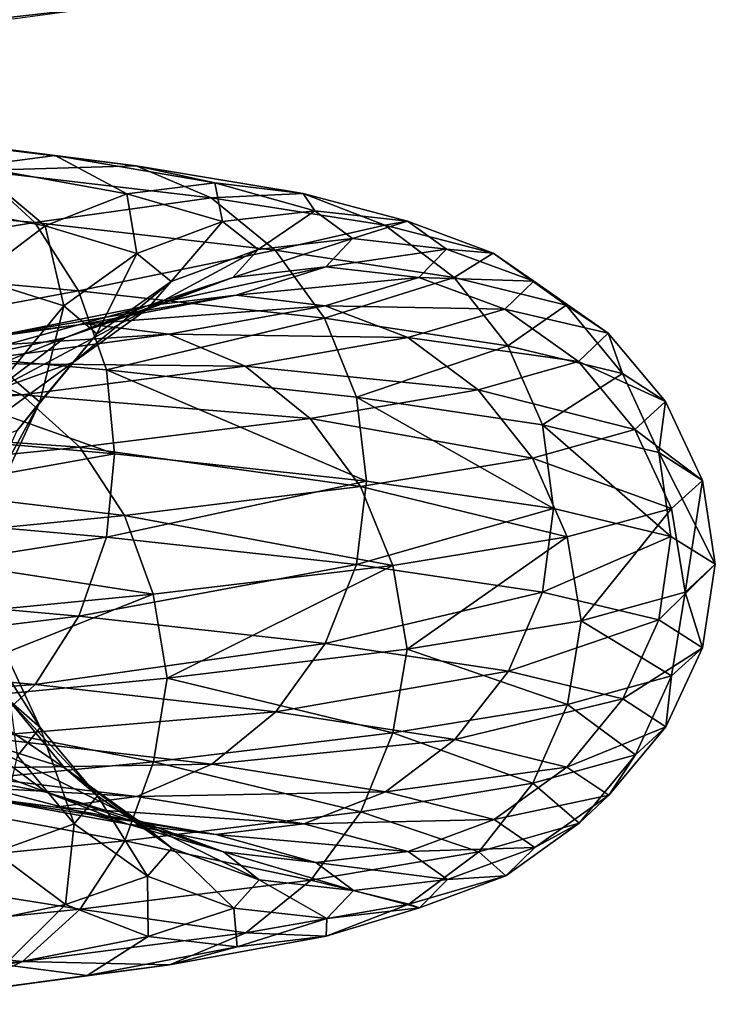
# Model space of a CAD drawing. Header units: metres. Extents: x -109 to 109, y -917 to 389.
# Tile 465 of 656: x 13.72 to 19, y -435.73 to -428.26. Entities that reach past the tile are written whole.
import ezdxf

# ---------------------------------------------------------------- set-up
doc = ezdxf.new("R2010")
doc.units = ezdxf.units.M
doc.layers.add('solid_24503124_XXX_01_SW0001_01', color=7, linetype='CONTINUOUS')

msp = doc.modelspace()

# ---------------------------------------------------------------- linework, layer by layer
at = {"layer": 'solid_24503124_XXX_01_SW0001_01'}
for points in [[(12.991803, -428.124176, 11.916384), (12.504042, -428.367371, 11.468998), (14.28743, -428.168945, 9.15028)], [(14.28743, -428.168945, 9.15028), (12.504042, -428.367371, 11.468998), (13.686336, -428.250549, 8.765313)], [(12.359274, -429.080872, -10.544182), (13.988719, -429.2883, -8.260294), (12.902523, -429.160858, -11.007648)], [(13.374071, -429.369904, -7.897346), (13.988719, -429.2883, -8.260294), (12.359274, -429.080872, -10.544182)], [(12.902523, -429.160858, -11.007648), (14.60359, -429.368317, -8.623372), (13.406624, -429.402435, -11.437717)], [(13.988719, -429.2883, -8.260294), (14.60359, -429.368317, -8.623372), (12.902523, -429.160858, -11.007648)], [(13.374071, -429.369904, -7.897346), (14.533955, -429.578918, -5.479165), (13.988719, -429.2883, -8.260294)], [(13.988719, -429.2883, -8.260294), (15.201908, -429.497314, -5.730977), (14.60359, -429.368317, -8.623372)], [(14.533955, -429.578918, -5.479165), (15.201908, -429.497314, -5.730977), (13.988719, -429.2883, -8.260294)], [(12.804176, -429.613098, -7.560824), (13.914635, -429.822113, -5.245687), (13.374071, -429.369904, -7.897346)], [(13.914635, -429.822113, -5.245687), (14.533955, -429.578918, -5.479165), (13.374071, -429.369904, -7.897346)], [(14.60359, -429.368317, -8.623372), (15.174152, -429.609894, -8.960288), (13.406624, -429.402435, -11.437717)], [(14.60359, -429.368317, -8.623372), (15.870105, -429.577332, -5.982881), (15.174152, -429.609894, -8.960288)], [(15.201908, -429.497314, -5.730977), (15.870105, -429.577332, -5.982881), (14.60359, -429.368317, -8.623372)], [(13.406624, -429.402435, -11.437717), (13.835485, -429.79892, -11.803596), (11.598637, -429.593079, -14.007551)], [(13.406624, -429.402435, -11.437717), (15.174152, -429.609894, -8.960288), (13.835485, -429.79892, -11.803596)], [(14.533955, -429.578918, -5.479165), (15.259006, -429.78952, -2.896835), (15.201908, -429.497314, -5.730977)], [(15.201908, -429.497314, -5.730977), (15.960281, -429.707916, -3.029969), (15.870105, -429.577332, -5.982881)], [(15.259006, -429.78952, -2.896835), (15.960281, -429.707916, -3.029969), (15.201908, -429.497314, -5.730977)], [(11.598637, -429.593079, -14.007551), (13.835485, -429.79892, -11.803596), (11.87582, -430.11084, -14.342303)], [(13.914635, -429.822113, -5.245687), (14.608789, -430.032715, -2.773396), (14.533955, -429.578918, -5.479165)], [(14.608789, -430.032715, -2.773396), (15.259006, -429.78952, -2.896835), (14.533955, -429.578918, -5.479165)], [(15.870105, -429.577332, -5.982881), (16.49015, -429.818909, -6.216632), (15.174152, -429.609894, -8.960288)], [(15.870105, -429.577332, -5.982881), (16.661812, -429.787903, -3.16315), (16.49015, -429.818909, -6.216632)], [(15.960281, -429.707916, -3.029969), (16.661812, -429.787903, -3.16315), (15.870105, -429.577332, -5.982881)], [(13.388223, -430.220032, -5.047235), (13.914635, -429.822113, -5.245687), (12.804176, -429.613098, -7.560824)], [(15.174152, -429.609894, -8.960288), (15.659554, -430.006378, -9.246916), (13.835485, -429.79892, -11.803596)], [(15.174152, -429.609894, -8.960288), (16.49015, -429.818909, -6.216632), (15.659554, -430.006378, -9.246916)], [(15.259006, -429.78952, -2.896835), (15.530841, -430.001709, -0.228518), (15.960281, -429.707916, -3.029969)], [(15.530841, -430.001709, -0.228518), (16.24461, -429.920105, -0.23902), (15.960281, -429.707916, -3.029969)], [(15.960281, -429.707916, -3.029969), (16.24461, -429.920105, -0.23902), (16.661812, -429.787903, -3.16315)], [(13.835485, -429.79892, -11.803596), (14.166124, -430.316681, -12.085677), (11.87582, -430.11084, -14.342303)], [(13.388223, -430.220032, -5.047235), (14.056117, -430.430603, -2.668474), (13.914635, -429.822113, -5.245687)], [(13.835485, -429.79892, -11.803596), (15.659554, -430.006378, -9.246916), (14.166124, -430.316681, -12.085677)], [(14.056117, -430.430603, -2.668474), (14.608789, -430.032715, -2.773396), (13.914635, -429.822113, -5.245687)], [(14.608789, -430.032715, -2.773396), (14.869042, -430.244904, -0.218781), (15.259006, -429.78952, -2.896835)], [(14.869042, -430.244904, -0.218781), (15.530841, -430.001709, -0.228518), (15.259006, -429.78952, -2.896835)], [(16.49015, -429.818909, -6.216632), (17.017649, -430.215393, -6.415494), (15.659554, -430.006378, -9.246916)], [(16.24461, -429.920105, -0.23902), (16.958637, -430.000092, -0.249526), (16.661812, -429.787903, -3.16315)], [(16.661812, -429.787903, -3.16315), (17.312788, -430.02948, -3.286734), (16.49015, -429.818909, -6.216632)], [(16.49015, -429.818909, -6.216632), (17.312788, -430.02948, -3.286734), (17.017649, -430.215393, -6.415494)], [(16.661812, -429.787903, -3.16315), (16.958637, -430.000092, -0.249526), (17.312788, -430.02948, -3.286734)], [(15.337719, -430.215454, 2.446543), (16.042612, -430.13385, 2.558982), (16.24461, -429.920105, -0.23902)], [(15.530841, -430.001709, -0.228518), (15.337719, -430.215454, 2.446543), (16.24461, -429.920105, -0.23902)], [(16.24461, -429.920105, -0.23902), (16.042612, -430.13385, 2.558982), (16.958637, -430.000092, -0.249526)], [(14.056117, -430.430603, -2.668474), (14.306524, -430.642792, -0.210504), (14.608789, -430.032715, -2.773396)], [(15.659554, -430.006378, -9.246916), (16.033785, -430.524139, -9.467898), (14.166124, -430.316681, -12.085677)], [(14.306524, -430.642792, -0.210504), (14.869042, -430.244904, -0.218781), (14.608789, -430.032715, -2.773396)], [(14.684149, -430.458649, 2.342291), (15.337719, -430.215454, 2.446543), (15.530841, -430.001709, -0.228518)], [(14.869042, -430.244904, -0.218781), (14.684149, -430.458649, 2.342291), (15.530841, -430.001709, -0.228518)], [(15.659554, -430.006378, -9.246916), (17.017649, -430.215393, -6.415494), (16.033785, -430.524139, -9.467898)], [(16.042612, -430.13385, 2.558982), (16.747761, -430.213837, 2.671461), (16.958637, -430.000092, -0.249526)], [(16.958637, -430.000092, -0.249526), (16.747761, -430.213837, 2.671461), (17.621212, -430.241669, -0.259275)], [(16.958637, -430.000092, -0.249526), (17.621212, -430.241669, -0.259275), (17.312788, -430.02948, -3.286734)], [(17.312788, -430.02948, -3.286734), (17.866602, -430.425964, -3.391873), (17.017649, -430.215393, -6.415494)], [(17.312788, -430.02948, -3.286734), (17.621212, -430.241669, -0.259275), (17.866602, -430.425964, -3.391873)], [(11.87582, -430.11084, -14.342303), (14.166124, -430.316681, -12.085677), (12.054171, -430.709442, -14.557696)], [(14.688696, -430.430786, 5.049105), (15.363762, -430.349182, 5.281153), (16.042612, -430.13385, 2.558982)], [(15.337719, -430.215454, 2.446543), (14.688696, -430.430786, 5.049105), (16.042612, -430.13385, 2.558982)], [(16.042612, -430.13385, 2.558982), (15.363762, -430.349182, 5.281153), (16.747761, -430.213837, 2.671461)], [(13.630537, -430.949371, -2.58768), (14.056117, -430.430603, -2.668474), (13.388223, -430.220032, -5.047235)], [(14.062782, -430.673981, 4.833953), (14.688696, -430.430786, 5.049105), (15.337719, -430.215454, 2.446543)], [(14.684149, -430.458649, 2.342291), (14.062782, -430.673981, 4.833953), (15.337719, -430.215454, 2.446543)], [(14.128625, -430.856537, 2.253679), (14.684149, -430.458649, 2.342291), (14.869042, -430.244904, -0.218781)], [(14.306524, -430.642792, -0.210504), (14.128625, -430.856537, 2.253679), (14.869042, -430.244904, -0.218781)], [(15.363762, -430.349182, 5.281153), (16.039072, -430.429169, 5.513284), (16.747761, -430.213837, 2.671461)], [(17.017649, -430.215393, -6.415494), (17.424335, -430.733154, -6.568811), (16.033785, -430.524139, -9.467898)], [(16.747761, -430.213837, 2.671461), (16.039072, -430.429169, 5.513284), (17.402096, -430.455414, 2.775835)], [(16.747761, -430.213837, 2.671461), (17.402096, -430.455414, 2.775835), (17.621212, -430.241669, -0.259275)], [(17.017649, -430.215393, -6.415494), (17.866602, -430.425964, -3.391873), (17.424335, -430.733154, -6.568811)], [(17.621212, -430.241669, -0.259275), (17.402096, -430.455414, 2.775835), (18.184893, -430.638153, -0.267569)], [(17.621212, -430.241669, -0.259275), (18.184893, -430.638153, -0.267569), (17.866602, -430.425964, -3.391873)], [(14.166124, -430.316681, -12.085677), (14.378871, -430.915283, -12.267179), (12.054171, -430.709442, -14.557696)], [(13.600829, -430.647675, 7.500459), (14.225899, -430.566071, 7.845167), (15.363762, -430.349182, 5.281153)], [(14.688696, -430.430786, 5.049105), (13.600829, -430.647675, 7.500459), (15.363762, -430.349182, 5.281153)], [(14.166124, -430.316681, -12.085677), (16.033785, -430.524139, -9.467898), (14.378871, -430.915283, -12.267179)], [(15.363762, -430.349182, 5.281153), (14.225899, -430.566071, 7.845167), (16.039072, -430.429169, 5.513284)], [(13.021272, -430.890869, 7.18085), (13.600829, -430.647675, 7.500459), (14.688696, -430.430786, 5.049105)], [(14.062782, -430.673981, 4.833953), (13.021272, -430.890869, 7.18085), (14.688696, -430.430786, 5.049105)], [(13.530766, -431.071869, 4.651077), (14.062782, -430.673981, 4.833953), (14.684149, -430.458649, 2.342291)], [(14.128625, -430.856537, 2.253679), (13.530766, -431.071869, 4.651077), (14.684149, -430.458649, 2.342291)], [(13.630537, -430.949371, -2.58768), (13.873363, -431.16156, -0.20413), (14.056117, -430.430603, -2.668474)], [(13.873363, -431.16156, -0.20413), (14.306524, -430.642792, -0.210504), (14.056117, -430.430603, -2.668474)], [(14.225899, -430.566071, 7.845167), (14.851194, -430.646057, 8.189999), (16.039072, -430.429169, 5.513284)], [(16.039072, -430.429169, 5.513284), (14.851194, -430.646057, 8.189999), (16.665718, -430.670746, 5.728688)], [(16.039072, -430.429169, 5.513284), (16.665718, -430.670746, 5.728688), (17.402096, -430.455414, 2.775835)], [(17.402096, -430.455414, 2.775835), (16.665718, -430.670746, 5.728688), (17.958767, -430.851898, 2.864631)], [(17.402096, -430.455414, 2.775835), (17.958767, -430.851898, 2.864631), (18.184893, -430.638153, -0.267569)], [(17.866602, -430.425964, -3.391873), (18.293577, -430.943726, -3.472932), (17.424335, -430.733154, -6.568811)], [(17.866602, -430.425964, -3.391873), (18.184893, -430.638153, -0.267569), (18.293577, -430.943726, -3.472932)], [(12.107553, -430.86618, 9.728682), (12.663994, -430.784576, 10.175795), (14.225899, -430.566071, 7.845167)], [(13.600829, -430.647675, 7.500459), (12.107553, -430.86618, 9.728682), (14.225899, -430.566071, 7.845167)], [(14.225899, -430.566071, 7.845167), (12.663994, -430.784576, 10.175795), (14.851194, -430.646057, 8.189999)], [(16.033785, -430.524139, -9.467898), (16.27458, -431.122742, -9.610087), (14.378871, -430.915283, -12.267179)], [(16.033785, -430.524139, -9.467898), (17.424335, -430.733154, -6.568811), (16.27458, -431.122742, -9.610087)], [(12.663994, -430.784576, 10.175795), (13.220636, -430.864563, 10.623069), (14.851194, -430.646057, 8.189999)], [(14.851194, -430.646057, 8.189999), (13.220636, -430.864563, 10.623069), (15.431431, -430.887634, 8.509982)], [(13.70085, -431.375305, 2.185444), (14.128625, -430.856537, 2.253679), (14.306524, -430.642792, -0.210504)], [(13.873363, -431.16156, -0.20413), (13.70085, -431.375305, 2.185444), (14.306524, -430.642792, -0.210504)], [(14.851194, -430.646057, 8.189999), (15.431431, -430.887634, 8.509982), (16.665718, -430.670746, 5.728688)], [(18.184893, -430.638153, -0.267569), (17.958767, -430.851898, 2.864631), (18.619474, -431.155914, -0.273964)], [(18.184893, -430.638153, -0.267569), (18.619474, -431.155914, -0.273964), (18.293577, -430.943726, -3.472932)], [(12.054171, -430.709442, -14.557696), (14.440826, -431.552368, -12.346824), (12.106006, -431.346863, -14.643064)], [(12.054171, -430.709442, -14.557696), (14.378871, -430.915283, -12.267179), (14.440826, -431.552368, -12.346824)], [(12.528658, -431.288788, 6.909188), (13.021272, -430.890869, 7.18085), (14.062782, -430.673981, 4.833953)], [(13.530766, -431.071869, 4.651077), (12.528658, -431.288788, 6.909188), (14.062782, -430.673981, 4.833953)], [(16.665718, -430.670746, 5.728688), (15.431431, -430.887634, 8.509982), (17.198833, -431.06723, 5.911942)], [(16.665718, -430.670746, 5.728688), (17.198833, -431.06723, 5.911942), (17.958767, -430.851898, 2.864631)], [(17.424335, -430.733154, -6.568811), (17.686014, -431.331757, -6.667461), (16.27458, -431.122742, -9.610087)], [(17.424335, -430.733154, -6.568811), (18.293577, -430.943726, -3.472932), (17.686014, -431.331757, -6.667461)], [(13.220636, -430.864563, 10.623069), (11.19638, -431.084625, 12.739248), (13.737166, -431.10614, 11.038113)], [(13.121093, -431.590637, 4.510256), (13.530766, -431.071869, 4.651077), (14.128625, -430.856537, 2.253679)], [(13.70085, -431.375305, 2.185444), (13.121093, -431.590637, 4.510256), (14.128625, -430.856537, 2.253679)], [(13.220636, -430.864563, 10.623069), (13.737166, -431.10614, 11.038113), (15.431431, -430.887634, 8.509982)], [(17.958767, -430.851898, 2.864631), (17.198833, -431.06723, 5.911942), (18.387945, -431.369659, 2.933089)], [(17.958767, -430.851898, 2.864631), (18.387945, -431.369659, 2.933089), (18.619474, -431.155914, -0.273964)], [(15.431431, -430.887634, 8.509982), (13.737166, -431.10614, 11.038113), (15.925062, -431.284119, 8.782206)], [(14.378871, -430.915283, -12.267179), (16.350382, -431.759918, -9.676044), (14.440826, -431.552368, -12.346824)], [(14.378871, -430.915283, -12.267179), (16.27458, -431.122742, -9.610087), (16.350382, -431.759918, -9.676044)], [(15.431431, -430.887634, 8.509982), (15.925062, -431.284119, 8.782206), (17.198833, -431.06723, 5.911942)], [(18.293577, -430.943726, -3.472932), (18.56831, -431.542328, -3.525088), (17.686014, -431.331757, -6.667461)], [(18.293577, -430.943726, -3.472932), (18.619474, -431.155914, -0.273964), (18.56831, -431.542328, -3.525088)], [(13.595414, -431.760773, -0.200041), (13.873363, -431.16156, -0.20413), (13.630537, -430.949371, -2.58768)], [(11.19638, -431.084625, 12.739248), (11.633822, -431.326202, 13.236971), (13.737166, -431.10614, 11.038113)], [(17.198833, -431.06723, 5.911942), (15.925062, -431.284119, 8.782206), (17.60985, -431.584991, 6.053225)], [(17.198833, -431.06723, 5.911942), (17.60985, -431.584991, 6.053225), (18.387945, -431.369659, 2.933089)], [(13.737166, -431.10614, 11.038113), (11.633822, -431.326202, 13.236971), (14.1766, -431.502625, 11.391208)], [(13.426357, -431.974518, 2.141659), (13.70085, -431.375305, 2.185444), (13.873363, -431.16156, -0.20413)], [(13.595414, -431.760773, -0.200041), (13.426357, -431.974518, 2.141659), (13.873363, -431.16156, -0.20413)], [(13.737166, -431.10614, 11.038113), (14.1766, -431.502625, 11.391208), (15.925062, -431.284119, 8.782206)], [(16.27458, -431.122742, -9.610087), (17.769556, -431.968475, -6.725991), (16.350382, -431.759918, -9.676044)], [(16.27458, -431.122742, -9.610087), (17.686014, -431.331757, -6.667461), (17.769556, -431.968475, -6.725991)], [(18.619474, -431.155914, -0.273964), (18.387945, -431.369659, 2.933089), (18.899101, -431.754517, -0.278078)], [(18.619474, -431.155914, -0.273964), (18.899101, -431.754517, -0.278078), (18.56831, -431.542328, -3.525088)], [(15.925062, -431.284119, 8.782206), (14.1766, -431.502625, 11.391208), (16.305639, -431.80191, 8.992083)], [(15.925062, -431.284119, 8.782206), (16.305639, -431.80191, 8.992083), (17.60985, -431.584991, 6.053225)], [(11.633822, -431.326202, 13.236971), (12.005974, -431.722687, 13.660405), (14.1766, -431.502625, 11.391208)], [(12.106006, -431.346863, -14.643064), (14.440826, -431.552368, -12.346824), (12.055398, -431.979889, -14.559178)], [(18.387945, -431.369659, 2.933089), (17.60985, -431.584991, 6.053225), (18.664095, -431.968262, 2.977139)], [(17.686014, -431.331757, -6.667461), (18.660889, -432.179138, -3.567179), (17.769556, -431.968475, -6.725991)], [(17.686014, -431.331757, -6.667461), (18.56831, -431.542328, -3.525088), (18.660889, -432.179138, -3.567179)], [(18.387945, -431.369659, 2.933089), (18.664095, -431.968262, 2.977139), (18.899101, -431.754517, -0.278078)], [(14.1766, -431.502625, 11.391208), (12.005974, -431.722687, 13.660405), (14.515392, -432.020386, 11.663434)], [(14.1766, -431.502625, 11.391208), (14.515392, -432.020386, 11.663434), (16.305639, -431.80191, 8.992083)], [(18.56831, -431.542328, -3.525088), (18.997421, -432.390808, -0.311122), (18.660889, -432.179138, -3.567179)], [(18.56831, -431.542328, -3.525088), (18.899101, -431.754517, -0.278078), (18.997421, -432.390808, -0.311122)], [(14.440826, -431.552368, -12.346824), (14.380336, -432.18573, -12.268429), (12.055398, -431.979889, -14.559178)], [(14.440826, -431.552368, -12.346824), (16.350382, -431.759918, -9.676044), (14.380336, -432.18573, -12.268429)], [(17.60985, -431.584991, 6.053225), (16.305639, -431.80191, 8.992083), (17.874315, -432.183594, 6.144132)], [(17.60985, -431.584991, 6.053225), (17.874315, -432.183594, 6.144132), (18.664095, -431.968262, 2.977139)], [(12.005974, -431.722687, 13.660405), (12.292892, -432.240448, 13.98686), (14.515392, -432.020386, 11.663434)], [(16.350382, -431.759918, -9.676044), (16.276237, -432.393188, -9.611066), (14.380336, -432.18573, -12.268429)], [(16.350382, -431.759918, -9.676044), (17.769556, -431.968475, -6.725991), (16.276237, -432.393188, -9.611066)], [(18.899101, -431.754517, -0.278078), (18.664095, -431.968262, 2.977139), (18.768419, -432.60379, 2.950238)], [(18.899101, -431.754517, -0.278078), (18.768419, -432.60379, 2.950238), (18.997421, -432.390808, -0.311122)], [(16.305639, -431.80191, 8.992083), (14.515392, -432.020386, 11.663434), (16.550516, -432.400482, 9.127126)], [(16.305639, -431.80191, 8.992083), (16.550516, -432.400482, 9.127126), (17.874315, -432.183594, 6.144132)], [(12.055398, -431.979889, -14.559178), (14.380336, -432.18573, -12.268429), (11.878118, -432.579071, -14.345078)], [(17.769556, -431.968475, -6.725991), (17.687815, -432.602203, -6.66814), (16.276237, -432.393188, -9.611066)], [(17.769556, -431.968475, -6.725991), (18.660889, -432.179138, -3.567179), (17.687815, -432.602203, -6.66814)], [(18.664095, -431.968262, 2.977139), (17.874315, -432.183594, 6.144132), (17.980482, -432.819366, 6.139106)], [(18.664095, -431.968262, 2.977139), (17.980482, -432.819366, 6.139106), (18.768419, -432.60379, 2.950238)], [(14.515392, -432.020386, 11.663434), (12.292892, -432.240448, 13.98686), (14.733384, -432.618988, 11.838595)], [(14.515392, -432.020386, 11.663434), (14.733384, -432.618988, 11.838595), (16.550516, -432.400482, 9.127126)], [(14.380336, -432.18573, -12.268429), (14.168865, -432.784943, -12.088016), (11.878118, -432.579071, -14.345078)], [(14.380336, -432.18573, -12.268429), (16.276237, -432.393188, -9.611066), (14.168865, -432.784943, -12.088016)], [(17.874315, -432.183594, 6.144132), (16.550516, -432.400482, 9.127126), (16.660391, -433.035645, 9.13245)], [(17.874315, -432.183594, 6.144132), (16.660391, -433.035645, 9.13245), (17.980482, -432.819366, 6.139106)], [(18.660889, -432.179138, -3.567179), (18.570202, -432.812775, -3.525447), (17.687815, -432.602203, -6.66814)], [(18.660889, -432.179138, -3.567179), (18.997421, -432.390808, -0.311122), (18.570202, -432.812775, -3.525447)], [(12.292892, -432.240448, 13.98686), (12.477507, -432.83905, 14.196915), (14.733384, -432.618988, 11.838595)], [(16.276237, -432.393188, -9.611066), (16.036888, -432.992371, -9.46973), (14.168865, -432.784943, -12.088016)], [(16.550516, -432.400482, 9.127126), (14.733384, -432.618988, 11.838595), (14.839123, -433.254272, 11.864652)], [(16.550516, -432.400482, 9.127126), (14.839123, -433.254272, 11.864652), (16.660391, -433.035645, 9.13245)], [(16.276237, -432.393188, -9.611066), (17.687815, -432.602203, -6.66814), (16.036888, -432.992371, -9.46973)], [(18.997421, -432.390808, -0.311122), (18.901026, -433.024963, -0.278106), (18.570202, -432.812775, -3.525447)], [(18.997421, -432.390808, -0.311122), (18.768419, -432.60379, 2.950238), (18.901026, -433.024963, -0.278106)], [(11.878118, -432.579071, -14.345078), (14.168865, -432.784943, -12.088016), (11.60184, -433.097839, -14.01142)], [(14.733384, -432.618988, 11.838595), (12.477507, -432.83905, 14.196915), (12.58093, -433.473969, 14.23753)], [(14.733384, -432.618988, 11.838595), (12.58093, -433.473969, 14.23753), (14.839123, -433.254272, 11.864652)], [(17.687815, -432.602203, -6.66814), (17.427706, -433.201385, -6.570082), (16.036888, -432.992371, -9.46973)], [(17.687815, -432.602203, -6.66814), (18.570202, -432.812775, -3.525447), (17.427706, -433.201385, -6.570082)], [(18.768419, -432.60379, 2.950238), (17.980482, -432.819366, 6.139106), (18.665995, -433.238708, 2.977442)], [(18.768419, -432.60379, 2.950238), (18.665995, -433.238708, 2.977442), (18.901026, -433.024963, -0.278106)], [(14.168865, -432.784943, -12.088016), (13.839307, -433.303711, -11.806855), (11.60184, -433.097839, -14.01142)], [(14.168865, -432.784943, -12.088016), (16.036888, -432.992371, -9.46973), (13.839307, -433.303711, -11.806855)], [(18.570202, -432.812775, -3.525447), (18.297117, -433.411987, -3.473603), (17.427706, -433.201385, -6.570082)], [(18.570202, -432.812775, -3.525447), (18.901026, -433.024963, -0.278106), (18.297117, -433.411987, -3.473603)], [(13.876966, -433.629791, -0.204183), (13.597338, -433.031219, -0.200069), (13.359344, -432.819031, -2.536196)], [(13.634077, -433.417633, -2.588352), (13.876966, -433.629791, -0.204183), (13.359344, -432.819031, -2.536196)], [(17.980482, -432.819366, 6.139106), (16.660391, -433.035645, 9.13245), (17.876135, -433.454041, 6.144758)], [(17.980482, -432.819366, 6.139106), (17.876135, -433.454041, 6.144758), (18.665995, -433.238708, 2.977442)], [(13.876966, -433.629791, -0.204183), (13.704409, -433.843567, 2.186011), (13.597338, -433.031219, -0.200069)], [(16.036888, -432.992371, -9.46973), (15.663879, -433.511139, -9.24947), (13.839307, -433.303711, -11.806855)], [(16.660391, -433.035645, 9.13245), (14.839123, -433.254272, 11.864652), (16.552202, -433.670929, 9.128055)], [(16.036888, -432.992371, -9.46973), (17.427706, -433.201385, -6.570082), (15.663879, -433.511139, -9.24947)], [(16.660391, -433.035645, 9.13245), (16.552202, -433.670929, 9.128055), (17.876135, -433.454041, 6.144758)], [(18.901026, -433.024963, -0.278106), (18.623077, -433.624146, -0.274017), (18.297117, -433.411987, -3.473603)], [(18.901026, -433.024963, -0.278106), (18.665995, -433.238708, 2.977442), (18.623077, -433.624146, -0.274017)], [(11.60184, -433.097839, -14.01142), (13.839307, -433.303711, -11.806855), (11.243056, -433.495758, -13.578121)], [(14.839123, -433.254272, 11.864652), (12.58093, -433.473969, 14.23753), (14.734884, -433.889435, 11.839801)], [(14.061052, -433.935394, -2.669411), (13.634077, -433.417633, -2.588352), (12.986237, -433.207031, -4.895689)], [(13.392923, -433.724792, -5.049006), (14.061052, -433.935394, -2.669411), (12.986237, -433.207031, -4.895689)], [(14.839123, -433.254272, 11.864652), (14.734884, -433.889435, 11.839801), (16.552202, -433.670929, 9.128055)], [(17.427706, -433.201385, -6.570082), (17.022348, -433.720154, -6.417266), (15.663879, -433.511139, -9.24947)], [(17.427706, -433.201385, -6.570082), (18.297117, -433.411987, -3.473603), (17.022348, -433.720154, -6.417266)], [(18.665995, -433.238708, 2.977442), (17.876135, -433.454041, 6.144758), (18.391502, -433.837921, 2.933657)], [(18.665995, -433.238708, 2.977442), (18.391502, -433.837921, 2.933657), (18.623077, -433.624146, -0.274017)], [(13.839307, -433.303711, -11.806855), (13.41133, -433.701599, -11.441731), (11.243056, -433.495758, -13.578121)], [(13.839307, -433.303711, -11.806855), (15.663879, -433.511139, -9.24947), (13.41133, -433.701599, -11.441731)], [(18.297117, -433.411987, -3.473603), (17.871538, -433.930756, -3.39281), (17.022348, -433.720154, -6.417266)], [(18.297117, -433.411987, -3.473603), (18.623077, -433.624146, -0.274017), (17.871538, -433.930756, -3.39281)], [(12.58093, -433.473969, 14.23753), (12.478777, -434.109497, 14.19836), (14.734884, -433.889435, 11.839801)], [(14.311547, -434.147552, -0.210578), (13.876966, -433.629791, -0.204183), (13.634077, -433.417633, -2.588352)], [(14.061052, -433.935394, -2.669411), (14.311547, -434.147552, -0.210578), (13.634077, -433.417633, -2.588352)], [(17.876135, -433.454041, 6.144758), (16.552202, -433.670929, 9.128055), (17.613258, -434.053223, 6.054396)], [(17.876135, -433.454041, 6.144758), (17.613258, -434.053223, 6.054396), (18.391502, -433.837921, 2.933657)], [(13.920423, -434.121277, -5.247869), (13.392923, -433.724792, -5.049006), (12.3241, -433.515778, -7.277341)], [(12.809502, -433.912262, -7.56397), (13.920423, -434.121277, -5.247869), (12.3241, -433.515778, -7.277341)], [(15.663879, -433.511139, -9.24947), (15.179478, -433.909058, -8.963432), (13.41133, -433.701599, -11.441731)], [(15.663879, -433.511139, -9.24947), (17.022348, -433.720154, -6.417266), (15.179478, -433.909058, -8.963432)], [(14.133586, -434.361328, 2.25447), (13.704409, -433.843567, 2.186011), (13.876966, -433.629791, -0.204183)], [(14.311547, -434.147552, -0.210578), (14.133586, -434.361328, 2.25447), (13.876966, -433.629791, -0.204183)], [(18.623077, -433.624146, -0.274017), (18.189915, -434.142914, -0.267643), (17.871538, -433.930756, -3.39281)], [(18.623077, -433.624146, -0.274017), (18.391502, -433.837921, 2.933657), (18.189915, -434.142914, -0.267643)], [(13.41133, -433.701599, -11.441731), (15.179478, -433.909058, -8.963432), (12.907818, -433.944794, -11.012166)], [(16.552202, -433.670929, 9.128055), (14.734884, -433.889435, 11.839801), (16.308794, -434.270142, 8.993822)], [(16.552202, -433.670929, 9.128055), (16.308794, -434.270142, 8.993822), (17.613258, -434.053223, 6.054396)], [(14.614866, -434.331879, -2.774549), (14.061052, -433.935394, -2.669411), (13.392923, -433.724792, -5.049006)], [(13.920423, -434.121277, -5.247869), (14.614866, -434.331879, -2.774549), (13.392923, -433.724792, -5.049006)], [(17.022348, -433.720154, -6.417266), (16.495937, -434.118073, -6.218814), (15.179478, -433.909058, -8.963432)], [(17.022348, -433.720154, -6.417266), (17.871538, -433.930756, -3.39281), (16.495937, -434.118073, -6.218814)], [(14.133586, -434.361328, 2.25447), (13.535517, -434.57666, 4.65271), (13.704409, -433.843567, 2.186011)], [(18.391502, -433.837921, 2.933657), (17.613258, -434.053223, 6.054396), (17.963728, -434.356689, 2.865422)], [(18.391502, -433.837921, 2.933657), (17.963728, -434.356689, 2.865422), (18.189915, -434.142914, -0.267643)], [(14.734884, -433.889435, 11.839801), (12.478777, -434.109497, 14.19836), (14.518201, -434.488617, 11.66569)], [(14.540467, -434.362854, -5.48162), (13.920423, -434.121277, -5.247869), (12.809502, -433.912262, -7.56397)], [(13.380064, -434.153839, -7.900885), (14.540467, -434.362854, -5.48162), (12.809502, -433.912262, -7.56397)], [(15.179478, -433.909058, -8.963432), (14.609583, -434.152252, -8.626911), (12.907818, -433.944794, -11.012166)], [(14.875227, -434.544067, -0.218872), (14.311547, -434.147552, -0.210578), (14.061052, -433.935394, -2.669411)], [(14.614866, -434.331879, -2.774549), (14.875227, -434.544067, -0.218872), (14.061052, -433.935394, -2.669411)], [(14.734884, -433.889435, 11.839801), (14.518201, -434.488617, 11.66569), (16.308794, -434.270142, 8.993822)], [(15.179478, -433.909058, -8.963432), (16.495937, -434.118073, -6.218814), (14.609583, -434.152252, -8.626911)], [(17.871538, -433.930756, -3.39281), (17.318865, -434.328644, -3.287888), (16.495937, -434.118073, -6.218814)], [(17.871538, -433.930756, -3.39281), (18.189915, -434.142914, -0.267643), (17.318865, -434.328644, -3.287888)], [(13.994935, -434.233826, -8.263964), (13.380064, -434.153839, -7.900885), (11.821517, -433.946411, -10.0854)], [(12.364765, -434.026398, -10.548867), (13.994935, -434.233826, -8.263964), (11.821517, -433.946411, -10.0854)], [(12.907818, -433.944794, -11.012166), (14.609583, -434.152252, -8.626911), (12.364765, -434.026398, -10.548867)], [(14.609583, -434.152252, -8.626911), (13.994935, -434.233826, -8.263964), (12.364765, -434.026398, -10.548867)], [(17.613258, -434.053223, 6.054396), (16.308794, -434.270142, 8.993822), (17.203585, -434.571991, 5.913575)], [(17.613258, -434.053223, 6.054396), (17.203585, -434.571991, 5.913575), (17.963728, -434.356689, 2.865422)], [(12.478777, -434.109497, 14.19836), (12.29527, -434.708679, 13.989567), (14.518201, -434.488617, 11.66569)], [(15.208663, -434.442841, -5.733523), (14.540467, -434.362854, -5.48162), (13.380064, -434.153839, -7.900885)], [(13.994935, -434.233826, -8.263964), (15.208663, -434.442841, -5.733523), (13.380064, -434.153839, -7.900885)], [(15.265843, -434.573456, -2.898134), (14.614866, -434.331879, -2.774549), (13.920423, -434.121277, -5.247869)], [(14.540467, -434.362854, -5.48162), (15.265843, -434.573456, -2.898134), (13.920423, -434.121277, -5.247869)], [(14.609583, -434.152252, -8.626911), (15.876617, -434.361267, -5.985336), (13.994935, -434.233826, -8.263964)], [(14.690256, -434.757813, 2.343266), (14.133586, -434.361328, 2.25447), (14.311547, -434.147552, -0.210578)], [(14.875227, -434.544067, -0.218872), (14.690256, -434.757813, 2.343266), (14.311547, -434.147552, -0.210578)], [(16.495937, -434.118073, -6.218814), (15.876617, -434.361267, -5.985336), (14.609583, -434.152252, -8.626911)], [(16.495937, -434.118073, -6.218814), (17.318865, -434.328644, -3.287888), (15.876617, -434.361267, -5.985336)], [(18.189915, -434.142914, -0.267643), (17.627398, -434.540833, -0.259366), (17.318865, -434.328644, -3.287888)], [(18.189915, -434.142914, -0.267643), (17.963728, -434.356689, 2.865422), (17.627398, -434.540833, -0.259366)], [(15.876617, -434.361267, -5.985336), (15.208663, -434.442841, -5.733523), (13.994935, -434.233826, -8.263964)], [(16.308794, -434.270142, 8.993822), (14.518201, -434.488617, 11.66569), (15.929461, -434.78891, 8.784632)], [(16.308794, -434.270142, 8.993822), (15.929461, -434.78891, 8.784632), (17.203585, -434.571991, 5.913575)], [(14.068632, -434.973145, 4.835963), (13.535517, -434.57666, 4.65271), (14.133586, -434.361328, 2.25447)], [(14.690256, -434.757813, 2.343266), (14.068632, -434.973145, 4.835963), (14.133586, -434.361328, 2.25447)], [(15.967373, -434.653442, -3.031315), (15.265843, -434.573456, -2.898134), (14.540467, -434.362854, -5.48162)], [(15.208663, -434.442841, -5.733523), (15.967373, -434.653442, -3.031315), (14.540467, -434.362854, -5.48162)], [(15.537801, -434.785645, -0.228621), (14.875227, -434.544067, -0.218872), (14.614866, -434.331879, -2.774549)], [(15.265843, -434.573456, -2.898134), (15.537801, -434.785645, -0.228621), (14.614866, -434.331879, -2.774549)], [(15.876617, -434.361267, -5.985336), (16.66865, -434.571838, -3.164448), (15.208663, -434.442841, -5.733523)], [(17.318865, -434.328644, -3.287888), (16.66865, -434.571838, -3.164448), (15.876617, -434.361267, -5.985336)], [(17.318865, -434.328644, -3.287888), (17.627398, -434.540833, -0.259366), (16.66865, -434.571838, -3.164448)], [(17.963728, -434.356689, 2.865422), (17.203585, -434.571991, 5.913575), (17.408205, -434.754578, 2.77681)], [(17.963728, -434.356689, 2.865422), (17.408205, -434.754578, 2.77681), (17.627398, -434.540833, -0.259366)], [(16.66865, -434.571838, -3.164448), (15.967373, -434.653442, -3.031315), (15.208663, -434.442841, -5.733523)], [(14.518201, -434.488617, 11.66569), (12.29527, -434.708679, 13.989567), (14.180516, -435.007385, 11.394354)], [(14.518201, -434.488617, 11.66569), (14.180516, -435.007385, 11.394354), (15.929461, -434.78891, 8.784632)], [(14.068632, -434.973145, 4.835963), (13.026688, -435.190033, 7.183837), (13.535517, -434.57666, 4.65271)], [(15.344592, -434.99939, 2.44764), (14.690256, -434.757813, 2.343266), (14.875227, -434.544067, -0.218872)], [(15.537801, -434.785645, -0.228621), (15.344592, -434.99939, 2.44764), (14.875227, -434.544067, -0.218872)], [(16.251829, -434.865631, -0.239127), (15.537801, -434.785645, -0.228621), (15.265843, -434.573456, -2.898134)], [(15.967373, -434.653442, -3.031315), (16.251829, -434.865631, -0.239127), (15.265843, -434.573456, -2.898134)], [(17.203585, -434.571991, 5.913575), (15.929461, -434.78891, 8.784632), (16.671568, -434.96991, 5.730699)], [(16.66865, -434.571838, -3.164448), (16.965597, -434.784027, -0.249629), (15.967373, -434.653442, -3.031315)], [(17.627398, -434.540833, -0.259366), (16.965597, -434.784027, -0.249629), (16.66865, -434.571838, -3.164448)], [(17.203585, -434.571991, 5.913575), (16.671568, -434.96991, 5.730699), (17.408205, -434.754578, 2.77681)], [(17.627398, -434.540833, -0.259366), (17.408205, -434.754578, 2.77681), (16.965597, -434.784027, -0.249629)], [(16.965597, -434.784027, -0.249629), (16.251829, -434.865631, -0.239127), (15.967373, -434.653442, -3.031315)], [(12.29527, -434.708679, 13.989567), (12.00929, -435.227448, 13.664178), (14.180516, -435.007385, 11.394354)], [(14.695278, -435.214722, 5.051368), (14.068632, -434.973145, 4.835963), (14.690256, -434.757813, 2.343266)], [(15.344592, -434.99939, 2.44764), (14.695278, -435.214722, 5.051368), (14.690256, -434.757813, 2.343266)], [(17.408205, -434.754578, 2.77681), (16.671568, -434.96991, 5.730699), (16.754635, -434.997772, 2.672558)], [(17.408205, -434.754578, 2.77681), (16.754635, -434.997772, 2.672558), (16.965597, -434.784027, -0.249629)], [(15.929461, -434.78891, 8.784632), (14.180516, -435.007385, 11.394354), (15.436847, -435.186798, 8.512969)], [(16.04974, -435.079376, 2.560119), (15.344592, -434.99939, 2.44764), (15.537801, -434.785645, -0.228621)], [(15.929461, -434.78891, 8.784632), (15.436847, -435.186798, 8.512969), (16.671568, -434.96991, 5.730699)], [(16.251829, -434.865631, -0.239127), (16.04974, -435.079376, 2.560119), (15.537801, -434.785645, -0.228621)], [(16.965597, -434.784027, -0.249629), (16.754635, -434.997772, 2.672558), (16.251829, -434.865631, -0.239127)], [(16.754635, -434.997772, 2.672558), (16.04974, -435.079376, 2.560119), (16.251829, -434.865631, -0.239127)], [(13.606924, -435.43161, 7.50382), (13.026688, -435.190033, 7.183837), (14.068632, -434.973145, 4.835963)], [(14.695278, -435.214722, 5.051368), (13.606924, -435.43161, 7.50382), (14.068632, -434.973145, 4.835963)], [(16.671568, -434.96991, 5.730699), (15.436847, -435.186798, 8.512969), (16.045654, -435.213104, 5.515547)], [(16.671568, -434.96991, 5.730699), (16.045654, -435.213104, 5.515547), (16.754635, -434.997772, 2.672558)], [(14.180516, -435.007385, 11.394354), (12.00929, -435.227448, 13.664178), (13.741988, -435.405304, 11.041986)], [(14.180516, -435.007385, 11.394354), (13.741988, -435.405304, 11.041986), (15.436847, -435.186798, 8.512969)], [(15.370588, -435.294708, 5.283499), (14.695278, -435.214722, 5.051368), (15.344592, -434.99939, 2.44764)], [(16.04974, -435.079376, 2.560119), (15.370588, -435.294708, 5.283499), (15.344592, -434.99939, 2.44764)], [(16.754635, -434.997772, 2.672558), (16.045654, -435.213104, 5.515547), (16.04974, -435.079376, 2.560119)], [(16.045654, -435.213104, 5.515547), (15.370588, -435.294708, 5.283499), (16.04974, -435.079376, 2.560119)], [(15.436847, -435.186798, 8.512969), (13.741988, -435.405304, 11.041986), (14.857289, -435.429993, 8.19336)], [(15.436847, -435.186798, 8.512969), (14.857289, -435.429993, 8.19336), (16.045654, -435.213104, 5.515547)], [(12.00929, -435.227448, 13.664178), (11.637906, -435.625366, 13.241617), (13.741988, -435.405304, 11.041986)], [(14.23222, -435.511597, 7.848653), (13.606924, -435.43161, 7.50382), (14.695278, -435.214722, 5.051368)], [(15.370588, -435.294708, 5.283499), (14.23222, -435.511597, 7.848653), (14.695278, -435.214722, 5.051368)], [(16.045654, -435.213104, 5.515547), (14.857289, -435.429993, 8.19336), (15.370588, -435.294708, 5.283499)], [(14.857289, -435.429993, 8.19336), (14.23222, -435.511597, 7.848653), (15.370588, -435.294708, 5.283499)], [(13.741988, -435.405304, 11.041986), (11.637906, -435.625366, 13.241617), (13.226062, -435.648499, 10.627429)], [(14.23222, -435.511597, 7.848653), (12.669621, -435.730103, 10.180316), (13.606924, -435.43161, 7.50382)], [(13.741988, -435.405304, 11.041986), (13.226062, -435.648499, 10.627429), (14.857289, -435.429993, 8.19336)], [(14.857289, -435.429993, 8.19336), (13.226062, -435.648499, 10.627429), (14.23222, -435.511597, 7.848653)], [(13.226062, -435.648499, 10.627429), (12.669621, -435.730103, 10.180316), (14.23222, -435.511597, 7.848653)]]:
    msp.add_3dface(points, dxfattribs=at)

doc.saveas('drawing.dxf')
